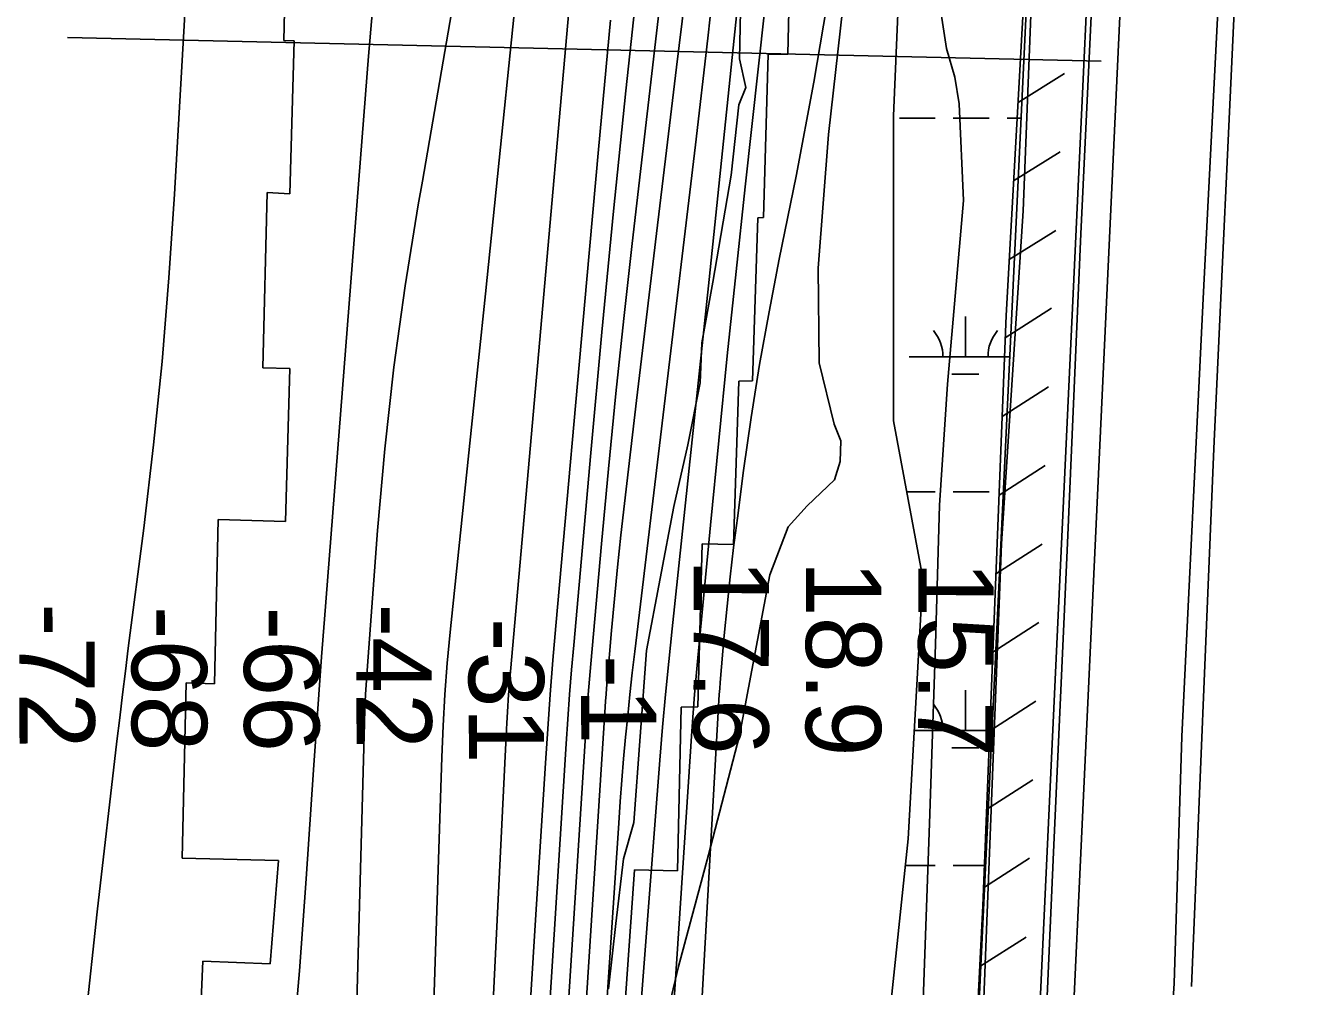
# Model space of a CAD drawing. Extents: x 3535183 to 3573198, y 534952 to 560562.
# Drawn here: x 3553490 to 3554620, y 554364 to 555219 of the extents above; entities that cross this region are included whole.
import ezdxf

# ---------------------------------------------------------------- set-up
doc = ezdxf.new("R2010")
doc.units = 0
for name, color, linetype in [('V-FLOD-BASE', 7, 'Continuous'), ('V-LEVE-TOET', 7, 'Continuous'), ('V-RIVR-EDGE', 7, 'Continuous'), ('V-RIVR-RANG', 7, 'Continuous'), ('V-ROAD-CNTR', 7, 'Continuous'), ('V-RRAP-FSHR', 7, 'Continuous'), ('V-RRAP-RVMT', 7, 'Continuous'), ('V-SITE-VEGE', 7, 'Continuous'), ('V-SURV-LINE', 7, 'Continuous'), ('V-TOPO-DPTH', 7, 'Continuous'), ('V-TOPO-MAJR', 7, 'Continuous'), ('V-TOPO-MINR', 7, 'Continuous'), ('V-TOPO-WATR', 7, 'Continuous'), ('V-WETL-SWMP', 7, 'Continuous')]:
    doc.layers.add(name, color=color, linetype=linetype)

msp = doc.modelspace()

# ---------------------------------------------------------------- linework, layer by layer
at = {"layer": 'V-FLOD-BASE'}
msp.add_lwpolyline([(3554441.8, 555296.5), (3554429.3, 555033.6), (3554417.5, 554758.7), (3554404.6, 554476.4), (3554393.6, 554226.8), (3554387.1, 554134.3), (3554359, 553910.8), (3554330, 553687.8), (3554300.3, 553437.4), (3554264, 553156.9), (3554228.1, 552876.5), (3554194.1, 552614.8), (3554164, 552363.6), (3554147.4, 552227.9), (3554133.5, 552062.5), (3554130.9, 552001.7), (3554131.7, 551966.6), (3554136.8, 551937.3), (3554145, 551918.6), (3554170.4, 551883.2), (3554218.5, 551825.9)], dxfattribs=at)
at = {"layer": 'V-LEVE-TOET'}
for points in [[(3554388.7, 555327.2), (3554378, 555054.2), (3554358.8, 554757.6), (3554348.1, 554482.7), (3554337.1, 554200), (3554337.1, 554175.1), (3554333.3, 554132.6), (3554317.8, 553989.4), (3554286.1, 553759.6), (3554252.5, 553507.3), (3554227, 553272.5), (3554199.2, 553019.8)], [(3554555.3, 555313.3), (3554538.4, 554982.1), (3554519.3, 554586.3), (3554512.5, 554366.2), (3554495.2, 554104.8), (3554464.6, 553835.9), (3554417.8, 553458), (3554379.2, 553126.8), (3554337.8, 552800.3)]]:
    msp.add_lwpolyline(points, dxfattribs=at)
at = {"layer": 'V-RIVR-EDGE'}
msp.add_lwpolyline([(3554009, 554361.4), (3554015.3, 554419.6), (3554022.2, 554477.2), (3554031.4, 554509.6), (3554042.8, 554662.8), (3554067, 554790.8), (3554079.4, 554845.9), (3554090.6, 554901), (3554091.9, 554936.6), (3554101.9, 554990.5), (3554118, 555086), (3554124.9, 555148.5), (3554131.1, 555163.8), (3554125.6, 555189.5), (3554126.3, 555231.8)], dxfattribs=at)
at = {"layer": 'V-RIVR-RANG'}
msp.add_line((3554447.3, 555187.4), (3553527.5, 555208.5), dxfattribs=at)
at = {"layer": 'V-ROAD-CNTR'}
msp.add_lwpolyline([(3554527.7, 554363.5), (3554547.7, 554842.4), (3554587.5, 555697.6), (3554638, 556726.8), (3554676.9, 557551.1), (3554721.6, 558523.6)], dxfattribs=at)
at = {"layer": 'V-RRAP-FSHR'}
for p, q in [((3554373.4, 555150.7), (3554414.9, 555176.4)), ((3554369.5, 555080.8), (3554411, 555106.5)), ((3554365.6, 555010.9), (3554407.1, 555036.6)), ((3554362.1, 554941), (3554403.2, 554967.4)), ((3554359.3, 554871), (3554400.4, 554897.4)), ((3554356.5, 554801.1), (3554397.6, 554827.5)), ((3554353.7, 554731.1), (3554394.8, 554757.5)), ((3554351, 554661.2), (3554392, 554687.6)), ((3554348.2, 554591.3), (3554389.3, 554617.7)), ((3554345.4, 554521.3), (3554386.5, 554547.7)), ((3554342.6, 554451.4), (3554383.7, 554477.8)), ((3554339.3, 554381.5), (3554380.6, 554407.4))]:
    msp.add_line(p, q, dxfattribs=at)
msp.add_lwpolyline([(3554396, 555557.4), (3554362.9, 554960.9), (3554342, 554435.4), (3554321.9, 554035.1), (3554277.1, 553703.5)], dxfattribs=at)
at = {"layer": 'V-RRAP-RVMT'}
for p, q in [((3553723.6, 555361.8), (3553719.8, 555205.8)), ((3554168.4, 555193.7), (3554172.3, 555339.6)), ((3553719.8, 555205.8), (3553729.2, 555205.6)), ((3553729.2, 555205.6), (3553725.2, 555069.2)), ((3554147, 555048.1), (3554151.1, 555193.7)), ((3554151.1, 555193.7), (3554168.4, 555193.7)), ((3553705.2, 555070.4), (3553701.3, 554914.4)), ((3553725.2, 555069.2), (3553705.2, 555070.4)), ((3554137.2, 554902.7), (3554141.8, 555048)), ((3554141.8, 555048), (3554147, 555048.1)), ((3553701.3, 554914.4), (3553725.3, 554913.7)), ((3553725.3, 554913.7), (3553721.3, 554777.5)), ((3554120.2, 554757.2), (3554124.8, 554902.6)), ((3554124.8, 554902.6), (3554137.2, 554902.7)), ((3553661.5, 554779.2), (3553658.1, 554633)), ((3553721.3, 554777.5), (3553661.5, 554779.2)), ((3554088.4, 554612.6), (3554092.3, 554757.6)), ((3554092.3, 554757.6), (3554120.2, 554757.2)), ((3553632.9, 554633.9), (3553629.3, 554477.9)), ((3553658.1, 554633), (3553632.9, 554633.9)), ((3554070.3, 554466.6), (3554073.6, 554612.3)), ((3554073.6, 554612.3), (3554088.4, 554612.6)), ((3553629.3, 554477.9), (3553715.1, 554475.7)), ((3553715.1, 554475.7), (3553707.8, 554383.9)), ((3554023.6, 554349.5), (3554031.9, 554467.6)), ((3554031.9, 554467.6), (3554070.3, 554466.6)), ((3553647.9, 554386.2), (3553641.6, 554240)), ((3553707.8, 554383.9), (3553647.9, 554386.2))]:
    msp.add_line(p, q, dxfattribs=at)
at = {"layer": 'V-SITE-VEGE'}
for points in [[(3554301.3, 555254.6), (3554309.9, 555198.5), (3554317.3, 555173.2), (3554320.9, 555149.4), (3554324.8, 555063.3), (3554310.6, 554899.7), (3554303.6, 554792.1), (3554299.9, 554668.2), (3554294.5, 554508.8), (3554286.6, 554284.8), (3554277, 554132.8), (3554249.9, 553925.1), (3554234, 553796.9), (3554217, 553661.3), (3554187.9, 553468.3), (3554160.4, 553303.5), (3554132.1, 553164.4), (3554097.6, 552986.7)], [(3554054.2, 554310.6), (3554071.2, 554381.5), (3554098, 554480.8), (3554125.5, 554587.1), (3554152.6, 554730), (3554168.9, 554772.9), (3554185.6, 554791.6), (3554210.2, 554814.6), (3554215.2, 554831), (3554215.6, 554849.3), (3554209.7, 554864.1), (3554196.4, 554918.7), (3554195.6, 555003.2), (3554204.8, 555122.1), (3554217.6, 555235.1)]]:
    msp.add_lwpolyline(points, dxfattribs=at)
at = {"layer": 'V-SURV-LINE'}
for points in [[(3554385.1, 554178.3), (3554481, 556234.7)], [(3554511, 556233.3), (3554415, 554176.9)]]:
    msp.add_lwpolyline(points, dxfattribs=at)
at = {"layer": 'V-TOPO-DPTH'}
for points in [[(3553944.4, 553064.1), (3553961.7, 553189.8), (3553978.3, 553315.6), (3554003.2, 553510.5), (3554006.6, 553538.9), (3554009.7, 553567.4), (3554012.5, 553595.9), (3554015, 553624.4), (3554025.4, 553756.8), (3554032.8, 553851.5), (3554039.9, 553946.3), (3554046.6, 554041.1), (3554053, 554135.9), (3554083.1, 554591), (3554084.2, 554607.3), (3554085.5, 554623.7), (3554086.9, 554640), (3554088.4, 554656.3), (3554099.6, 554774.3), (3554107, 554849.7), (3554114.6, 554925), (3554122.5, 555000.2), (3554130.6, 555075.4), (3554195, 555658.6)], [(3554095.9, 555594.9), (3554029.9, 555025.1), (3554022.5, 554958.3), (3554015.4, 554891.5), (3554008.8, 554824.5), (3554002.6, 554757.6), (3553993.1, 554650.9), (3553991.9, 554637.3), (3553990.8, 554623.6), (3553989.8, 554610), (3553988.9, 554596.4), (3553952.7, 554028.5), (3553947.6, 553952), (3553942.2, 553875.6), (3553936.5, 553799.1), (3553930.4, 553722.8), (3553923.2, 553634.6), (3553920.4, 553602.3), (3553917.3, 553570.1), (3553913.7, 553537.9), (3553909.9, 553505.7), (3553872.1, 553202.6), (3553858.3, 553095.1)], [(3553858.3, 553095.1), (3553872.1, 553202.6), (3553909.9, 553505.7), (3553913.7, 553537.9), (3553917.3, 553570.1), (3553920.4, 553602.3), (3553923.2, 553634.6), (3553930.4, 553722.8), (3553936.5, 553799.1), (3553942.2, 553875.6), (3553947.6, 553952), (3553952.7, 554028.5), (3553988.9, 554596.4), (3553989.8, 554610), (3553990.8, 554623.6), (3553991.9, 554637.3), (3553993.1, 554650.9), (3554002.6, 554757.6), (3554008.8, 554824.5), (3554015.4, 554891.5), (3554022.5, 554958.3), (3554029.9, 555025.1), (3554095.9, 555594.9)], [(3554001.1, 555544.7), (3553920.9, 554633.9), (3553920.4, 554628.7), (3553920, 554623.6), (3553919.7, 554618.5), (3553919.3, 554613.3), (3553919, 554608.2), (3553918.7, 554603.1), (3553918.4, 554597.9), (3553918.2, 554592.8), (3553869, 553586.5), (3553868.6, 553579), (3553868.1, 553571.5), (3553867.4, 553563.9), (3553866.7, 553556.4), (3553859.6, 553486.9), (3553854.8, 553444.7), (3553849.3, 553402.6), (3553843, 553360.6), (3553836, 553318.7), (3553827.9, 553272.7), (3553816.3, 553207.8), (3553804.6, 553143), (3553792.6, 553078.3)], [(3553792.6, 553078.3), (3553804.6, 553143), (3553816.3, 553207.8), (3553827.9, 553272.7), (3553836, 553318.7), (3553843, 553360.6), (3553849.3, 553402.6), (3553854.8, 553444.7), (3553859.6, 553486.9), (3553866.7, 553556.4), (3553867.4, 553563.9), (3553868.1, 553571.5), (3553868.6, 553579), (3553869, 553586.5), (3553918.2, 554592.8), (3553918.4, 554597.9), (3553918.7, 554603.1), (3553919, 554608.2), (3553919.3, 554613.3), (3553919.7, 554618.5), (3553920, 554623.6), (3553920.4, 554628.7), (3553920.9, 554633.9), (3554001.1, 555544.7)], [(3553935.9, 555337), (3553923.8, 555218), (3553911.6, 555099.1), (3553899.3, 554980.3), (3553887, 554861.4), (3553868, 554679.1), (3553865.4, 554651.3), (3553863.2, 554623.5), (3553861.6, 554595.7), (3553860.5, 554567.9), (3553846.6, 554139.8), (3553843.2, 554045.3), (3553839.2, 553950.8), (3553834.5, 553856.3), (3553829.3, 553761.8), (3553821.9, 553637.7), (3553819.6, 553605.3), (3553816.7, 553573), (3553813, 553540.8), (3553808.7, 553508.7), (3553782.3, 553329.2), (3553764.5, 553207.3), (3553746.9, 553085.4)], [(3553935.9, 555337), (3553923.8, 555218), (3553911.6, 555099.1), (3553899.3, 554980.3), (3553887, 554861.4), (3553868, 554679.1), (3553865.4, 554651.3), (3553863.2, 554623.5), (3553861.6, 554595.7), (3553860.5, 554567.9), (3553846.6, 554139.8), (3553843.2, 554045.3), (3553839.2, 553950.8), (3553834.5, 553856.3), (3553829.3, 553761.8), (3553821.9, 553637.7), (3553819.6, 553605.3), (3553816.7, 553573), (3553813, 553540.8), (3553808.7, 553508.7), (3553782.3, 553329.2), (3553764.5, 553207.3), (3553746.9, 553085.4)], [(3554107.8, 555303), (3554097.3, 555207.9), (3554086.3, 555112.8), (3554032.3, 554661.7), (3554030.1, 554642.7), (3554028, 554623.6), (3554026, 554604.6), (3554024.1, 554585.5), (3554022.4, 554566.4), (3554020.8, 554547.3), (3554019.3, 554528.2), (3554018, 554509.1), (3553955.3, 553570.9)], [(3554107.8, 555303), (3554097.3, 555207.9), (3554086.3, 555112.8), (3554032.3, 554661.7), (3554030.1, 554642.7), (3554028, 554623.6), (3554026, 554604.6), (3554024.1, 554585.5), (3554022.4, 554566.4), (3554020.8, 554547.3), (3554019.3, 554528.2), (3554018, 554509.1), (3553955.3, 553570.9)], [(3553832.2, 553111.9), (3553845.8, 553203.4), (3553857.9, 553295.1), (3553869.1, 553386.9), (3553885.9, 553534.2), (3553887.8, 553552.5), (3553889.6, 553570.9), (3553891.1, 553589.2), (3553892.4, 553607.6), (3553918.6, 554021.3), (3553925, 554121.7), (3553931.4, 554222.1), (3553937.7, 554322.5), (3553944, 554422.9), (3553952.8, 554562.4), (3553954.9, 554593), (3553957.1, 554623.6), (3553959.5, 554654.2), (3553962.1, 554684.7), (3553989.6, 554993.4), (3554000.1, 555108.7), (3554010.8, 555223.9)], [(3553832.2, 553111.9), (3553845.8, 553203.4), (3553857.9, 553295.1), (3553869.1, 553386.9), (3553885.9, 553534.2), (3553887.8, 553552.5), (3553889.6, 553570.9), (3553891.1, 553589.2), (3553892.4, 553607.6), (3553918.6, 554021.3), (3553925, 554121.7), (3553931.4, 554222.1), (3553937.7, 554322.5), (3553944, 554422.9), (3553952.8, 554562.4), (3553954.9, 554593), (3553957.1, 554623.6), (3553959.5, 554654.2), (3553962.1, 554684.7), (3553989.6, 554993.4), (3554000.1, 555108.7), (3554010.8, 555223.9)]]:
    msp.add_lwpolyline(points, dxfattribs=at)
at = {"layer": 'V-TOPO-MAJR'}
msp.add_lwpolyline([(3553776.4, 554036.3), (3553791.7, 554597.9), (3553792.1, 554610.8), (3553792.7, 554623.6), (3553793.4, 554636.4), (3553794.3, 554649.2), (3553803.3, 554769.5), (3553809.8, 554842.3), (3553817.8, 554914.9), (3553827.9, 554987.3), (3553839.5, 555059.5), (3553843.2, 555080.5), (3553854, 555142.6), (3553864.8, 555204.6), (3553875.4, 555266.8)], dxfattribs=at)
at = {"layer": 'V-TOPO-MINR'}
for points in [[(3553944.4, 553064.1), (3553961.7, 553189.8), (3553978.3, 553315.6), (3554003.2, 553510.5), (3554006.6, 553538.9), (3554009.7, 553567.4), (3554012.5, 553595.9), (3554015, 553624.4), (3554025.4, 553756.8), (3554032.8, 553851.5), (3554039.9, 553946.3), (3554046.6, 554041.1), (3554053, 554135.9), (3554083.1, 554591), (3554084.2, 554607.3), (3554085.5, 554623.7), (3554086.9, 554640), (3554088.4, 554656.3), (3554099.6, 554774.3), (3554107, 554849.7), (3554114.6, 554925), (3554122.5, 555000.2), (3554130.6, 555075.4), (3554195, 555658.6)], [(3553583.6, 552908.2), (3553510.8, 553558.8), (3553508.6, 553582.1), (3553507.8, 553605.6), (3553508, 553629.1), (3553523.7, 554041.9), (3553528.5, 554139.2), (3553534.9, 554236.3), (3553543.5, 554333.2), (3553553.7, 554430.1), (3553571.4, 554582.1), (3553573.9, 554602.8), (3553576.4, 554623.5), (3553578.9, 554644.2), (3553581.5, 554664.9), (3553595.2, 554771.7), (3553603.9, 554845.8), (3553611.5, 554920.1), (3553617.6, 554994.5), (3553622.6, 555069), (3553654.8, 555633.2)], [(3553858.3, 553095.1), (3553872.1, 553202.6), (3553909.9, 553505.7), (3553913.7, 553537.9), (3553917.3, 553570.1), (3553920.4, 553602.3), (3553923.2, 553634.6), (3553930.4, 553722.8), (3553936.5, 553799.1), (3553942.2, 553875.6), (3553947.6, 553952), (3553952.7, 554028.5), (3553988.9, 554596.4), (3553989.8, 554610), (3553990.8, 554623.6), (3553991.9, 554637.3), (3553993.1, 554650.9), (3554002.6, 554757.6), (3554008.8, 554824.5), (3554015.4, 554891.5), (3554022.5, 554958.3), (3554029.9, 555025.1), (3554095.9, 555594.9)], [(3553792.6, 553078.3), (3553804.6, 553143), (3553816.3, 553207.8), (3553827.9, 553272.7), (3553836, 553318.7), (3553843, 553360.6), (3553849.3, 553402.6), (3553854.8, 553444.7), (3553859.6, 553486.9), (3553866.7, 553556.4), (3553867.4, 553563.9), (3553868.1, 553571.5), (3553868.6, 553579), (3553869, 553586.5), (3553918.2, 554592.8), (3553918.4, 554597.9), (3553918.7, 554603.1), (3553919, 554608.2), (3553919.3, 554613.3), (3553919.7, 554618.5), (3553920, 554623.6), (3553920.4, 554628.7), (3553920.9, 554633.9), (3554001.1, 555544.7)], [(3553952.9, 553784.2), (3554005.9, 554612.3), (3554006.3, 554618), (3554006.7, 554623.6), (3554007.2, 554629.3), (3554007.6, 554634.9), (3554011.6, 554680.4), (3554014.2, 554708.7), (3554016.9, 554737), (3554019.9, 554765.3), (3554023.1, 554793.6), (3554033.9, 554885.4), (3554042.6, 554959.6), (3554051.5, 555033.8), (3554060.4, 555107.9), (3554069.5, 555182.1), (3554094.4, 555384.6)], [(3553746.9, 553085.4), (3553764.5, 553207.3), (3553782.3, 553329.2), (3553808.7, 553508.7), (3553813, 553540.8), (3553816.7, 553573), (3553819.6, 553605.3), (3553821.9, 553637.7), (3553829.3, 553761.8), (3553834.5, 553856.3), (3553839.2, 553950.8), (3553843.2, 554045.3), (3553846.6, 554139.8), (3553860.5, 554567.9), (3553861.6, 554595.7), (3553863.2, 554623.5), (3553865.4, 554651.3), (3553868, 554679.1), (3553887, 554861.4), (3553899.3, 554980.3), (3553911.6, 555099.1), (3553923.8, 555218), (3553935.9, 555337)], [(3553726.7, 554295.6), (3553733.8, 554377.5), (3553739.9, 554459.5), (3553746.4, 554556.5), (3553748.6, 554590), (3553751, 554623.6), (3553753.5, 554657.1), (3553756.1, 554690.6), (3553795.4, 555191.8), (3553802.3, 555274.4)], [(3553844.5, 553097.2), (3553860.1, 553215.4), (3553874.9, 553333.7), (3553897.2, 553520.9), (3553900, 553545.7), (3553902.5, 553570.5), (3553904.7, 553595.3), (3553906.7, 553620.2), (3553920.2, 553807.8), (3553928.6, 553926.4), (3553936.8, 554045.1), (3553944.7, 554163.8), (3553952.4, 554282.6), (3553971.2, 554579.7), (3553972.7, 554601.7), (3553974.3, 554623.6), (3553976, 554645.5), (3553977.9, 554667.5), (3553993.2, 554838.7), (3554003.1, 554946.2), (3554013.4, 555053.7), (3554024.4, 555161), (3554035.8, 555268.4)], [(3554052.8, 553654.3), (3554106.8, 554613.1), (3554107.1, 554618.4), (3554107.5, 554623.7), (3554107.9, 554629), (3554108.3, 554634.2), (3554112, 554676), (3554114.5, 554702.1), (3554117.2, 554728.2), (3554120.3, 554754.3), (3554123.6, 554780.4), (3554129.2, 554822.9), (3554136, 554870.2), (3554143.4, 554917.3), (3554151.8, 554964.3), (3554160.8, 555011.1), (3554175.8, 555085), (3554191.6, 555168.8), (3554205.8, 555253)], [(3554037.6, 554345.8), (3554044.8, 554438.4), (3554054.7, 554565.1), (3554057.1, 554594.4), (3554059.7, 554623.6), (3554062.5, 554652.8), (3554065.5, 554682), (3554085.4, 554869.9), (3554098.4, 554993), (3554111.2, 555116.1), (3554123.9, 555239.2)], [(3553832.2, 553111.9), (3553845.8, 553203.4), (3553857.9, 553295.1), (3553869.1, 553386.9), (3553885.9, 553534.2), (3553887.8, 553552.5), (3553889.6, 553570.9), (3553891.1, 553589.2), (3553892.4, 553607.6), (3553918.6, 554021.3), (3553925, 554121.7), (3553931.4, 554222.1), (3553937.7, 554322.5), (3553944, 554422.9), (3553952.8, 554562.4), (3553954.9, 554593), (3553957.1, 554623.6), (3553959.5, 554654.2), (3553962.1, 554684.7), (3553989.6, 554993.4), (3554000.1, 555108.7), (3554010.8, 555223.9)]]:
    msp.add_lwpolyline(points, dxfattribs=at)
at = {"layer": 'V-TOPO-WATR'}
msp.add_lwpolyline([(3553955.3, 553570.9), (3554018, 554509.1), (3554019.3, 554528.2), (3554020.8, 554547.3), (3554022.4, 554566.4), (3554024.1, 554585.5), (3554026, 554604.6), (3554028, 554623.6), (3554030.1, 554642.7), (3554032.3, 554661.7), (3554086.3, 555112.8), (3554097.3, 555207.9), (3554107.8, 555303)], dxfattribs=at)
at = {"layer": 'V-WETL-SWMP'}
for p, q in [((3554267.8, 555136.7), (3554299.8, 555136.7)), ((3554315.8, 555136.7), (3554347.8, 555136.7)), ((3554363.8, 555136.7), (3554376.1, 555136.7)), ((3554326.6, 554924.1), (3554326.6, 554960.1)), ((3554276.6, 554924.1), (3554366.1, 554924.1)), ((3554314.6, 554908.7), (3554338.6, 554908.7)), ((3554274.3, 554804), (3554299.8, 554804)), ((3554315.8, 554804), (3554347.8, 554804)), ((3554326.6, 554591.4), (3554326.6, 554627.4)), ((3554281.1, 554591.4), (3554350.4, 554591.4)), ((3554314.6, 554576), (3554338.6, 554576)), ((3554273.1, 554471.4), (3554299.8, 554471.4)), ((3554315.8, 554471.4), (3554344.7, 554471.4))]:
    msp.add_line(p, q, dxfattribs=at)
msp.add_lwpolyline([(3554389.5, 555419), (3554336.9, 554306.8), (3554301.9, 554101), (3554209.9, 553523.1), (3554192.4, 553483.7), (3554161.8, 553488), (3554135.5, 553496.8), (3554109.2, 553562.5), (3554126.7, 553636.9), (3554153, 553746.4), (3554153, 553842.7), (3554174.9, 554013.5), (3554209.9, 554122.9), (3554258.1, 554328.7), (3554275.6, 554495.1), (3554288.8, 554727.2), (3554262.5, 554867.3), (3554262.5, 555011.8), (3554262.5, 555138.8), (3554266.9, 555243.8)], dxfattribs=at)
for centre, start, end in [((3554271.4, 554924.6), 359.2282, 40.7718), ((3554381.9, 554924.6), 139.2282, 180.7718), ((3554271.4, 554591.9), 359.2282, 40.7718), ((3554381.9, 554591.9), 150.4542, 180.7718)]:
    msp.add_arc(centre, 35.2, start, end, dxfattribs=at)

# ---------------------------------------------------------------- texts
at = {"layer": 'V-RIVR-RANG'}
for s, rotation, p in [('17.6', 269.8783, (3554084.8, 554744.3)), ('18.9', 269.8783, (3554184.8, 554742.7)), ('15.7', 269.8783, (3554284.8, 554742.5)), ('-72', 270.1588, (3553484.3, 554704.9)), ('-68', 270.1588, (3553584.3, 554702.3)), ('-66', 270.1588, (3553684.3, 554701.8)), ('-42', 270.1588, (3553784.3, 554704.5)), ('-31', 270.1588, (3553884.3, 554691.6)), ('-1', 270.1588, (3553984.4, 554658.9))]:
    msp.add_text(s, height=67, rotation=rotation, dxfattribs=at).set_placement(p)

doc.saveas('drawing.dxf')
